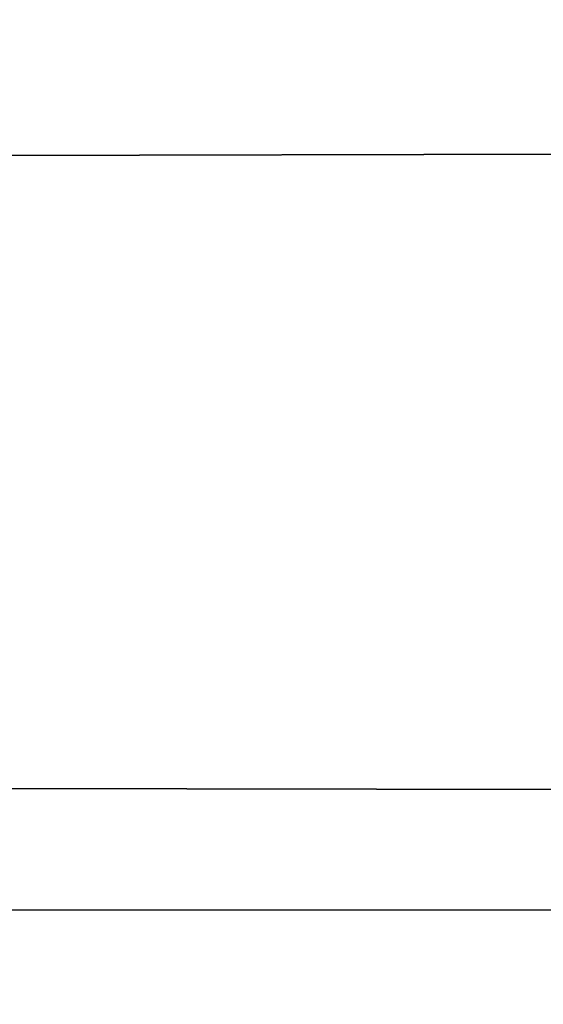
# Model space of a CAD drawing. Header units: millimetres. Extents: x -184 to 165, y -135 to 242.
# Tile 732 of 1056: x -36.495 to -36.28, y -81.885 to -81.48. Entities that reach past the tile are written whole.
import ezdxf

# ---------------------------------------------------------------- set-up
doc = ezdxf.new("R2010")
doc.units = ezdxf.units.MM
doc.header["$LTSCALE"] = 41.718519
doc.layers.add('384', color=7, linetype='CONTINUOUS')
doc.layers.add('386', color=7, linetype='CONTINUOUS')

msp = doc.modelspace()

# ---------------------------------------------------------------- linework, layer by layer
at = {"layer": '384', "linetype": 'CONTINUOUS'}
for points in [[(-19.62608, -81.05487, 60), (-19.80252, -81.50071, 60), (-177.79032, -81.26705, 60), (-19.62608, -81.05487, 60)], [(-19.80252, -81.50071, 60), (-177.5651, -81.83048, 60), (-177.79032, -81.26705, 60), (-19.80252, -81.50071, 60)], [(-19.80252, -81.50071, 60), (-19.99456, -81.97781, 60), (-177.5651, -81.83048, 60), (-19.80252, -81.50071, 60)], [(-19.99456, -81.97781, 60), (-177.33047, -82.4054, 60), (-177.5651, -81.83048, 60), (-19.99456, -81.97781, 60)]]:
    msp.add_3dface(points, dxfattribs=at)
at = {"layer": '386', "linetype": 'CONTINUOUS'}
for points in [[(-177.87392, -81.05487, 63), (-177.69748, -81.50071, 63), (-19.70968, -81.26705, 63), (-177.87392, -81.05487, 63)], [(-177.69748, -81.50071, 63), (-19.9349, -81.83048, 63), (-19.70968, -81.26705, 63), (-177.69748, -81.50071, 63)], [(-177.69748, -81.50071, 63), (-177.50544, -81.97781, 63), (-19.9349, -81.83048, 63), (-177.69748, -81.50071, 63)], [(-177.50544, -81.97781, 63), (-20.16953, -82.4054, 63), (-19.9349, -81.83048, 63), (-177.50544, -81.97781, 63)]]:
    msp.add_3dface(points, dxfattribs=at)

doc.saveas('drawing.dxf')
